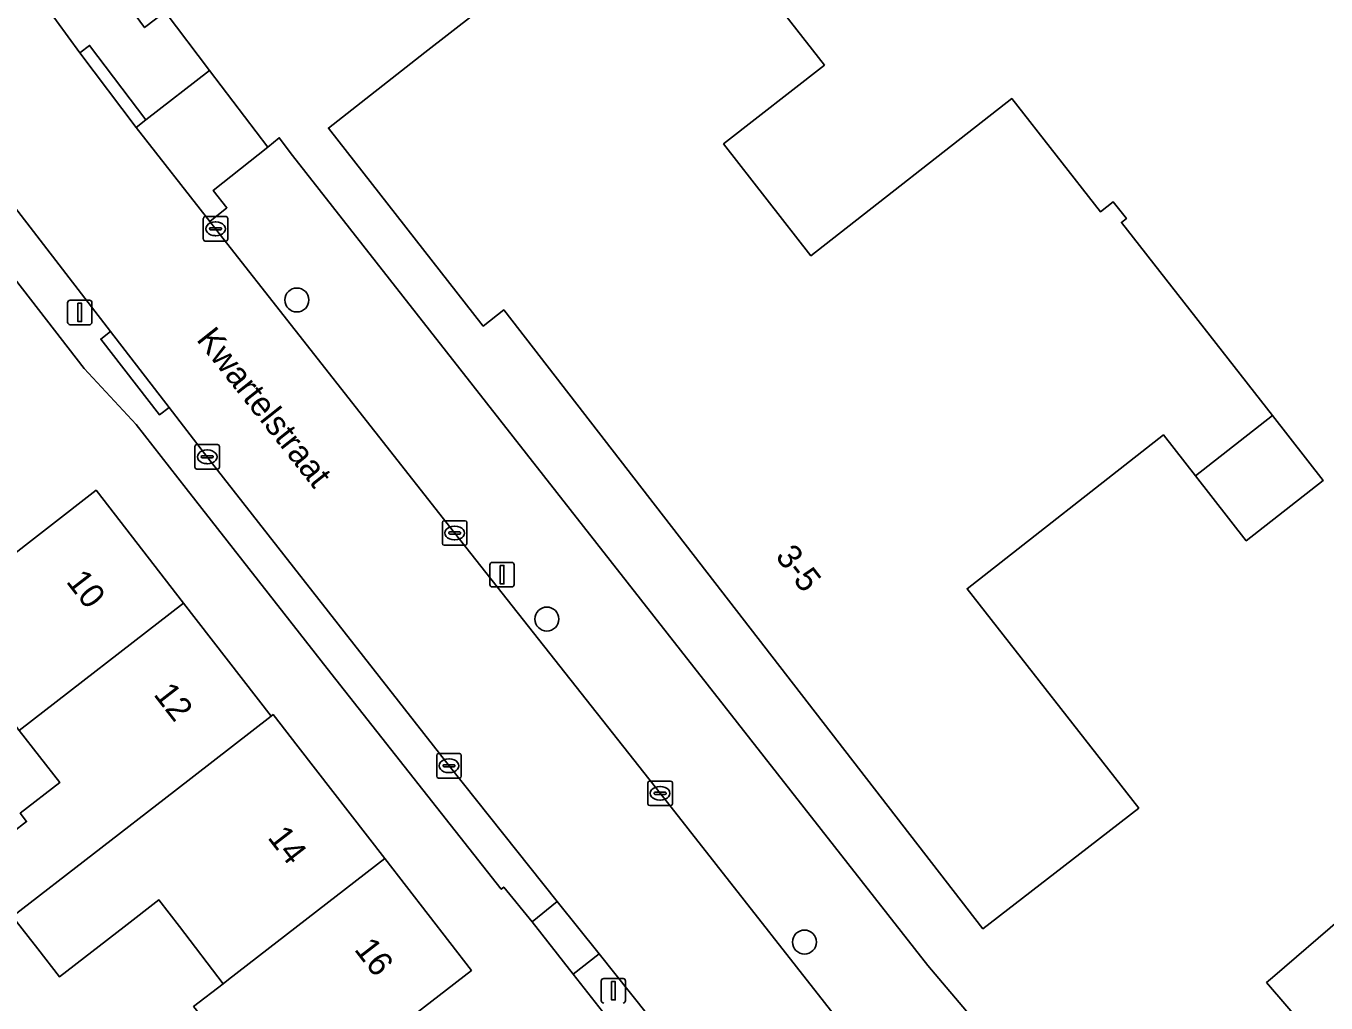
# Model space of a CAD drawing. Extents: x 161772 to 163126, y 383092 to 383917.
# Drawn here: x 162247.6 to 162300.7, y 383413.9 to 383453.8 of the extents above; entities that cross this region are included whole.
import ezdxf

# ---------------------------------------------------------------- set-up
doc = ezdxf.new("R2010")
doc.units = 0
for name, color, linetype in [('IMGEO_Boom', 7, 'Continuous'), ('IMGEO_Erf', 7, 'Continuous'), ('IMGEO_Kolk', 7, 'Continuous'), ('IMGEO_Lichtmast', 7, 'Continuous'), ('IMGEO_Openbare_ruimte_label', 7, 'Continuous'), ('IMGEO_Pand', 7, 'Continuous'), ('IMGEO_Pand_nummerreeks', 7, 'Continuous'), ('IMGEO_Rijbaan_lokaal_open', 7, 'Continuous'), ('IMGEO_Voetpad_gesloten', 7, 'Continuous'), ('IMGEO_Voetpad_open', 7, 'Continuous')]:
    doc.layers.add(name, color=color, linetype=linetype)

msp = doc.modelspace()

# ---------------------------------------------------------------- linework, layer by layer
at = {"layer": 'IMGEO_Boom'}
for centre in [(162258.646, 383442.572), (162268.857, 383429.542), (162279.375, 383416.351)]:
    msp.add_circle(centre, 0.489, dxfattribs=at)
at = {"layer": 'IMGEO_Erf'}
for points in [[(162260.039, 383427.338), (162254.119, 383434.872), (162252.079, 383437.487), (162249.952, 383439.775), (162240.623, 383451.815), (162233.976, 383460.863), (162229.932, 383467.138), (162224.494, 383476.686), (162219.099, 383486.987), (162216.905, 383490.741), (162172.706, 383482.249), (162150.151, 383478.81), (162136.452, 383477.299), (162125.335, 383475.754)], [(162244.233, 383464.967), (162247.939, 383459.798), (162252.426, 383453.695), (162253.271, 383454.336), (162255.072, 383451.939), (162257.454, 383448.811), (162257.925, 383449.194), (162258.467, 383448.473), (162281.694, 383418.863), (162284.418, 383415.396), (162294.261, 383403.773), (162297.953, 383399.3), (162304.407, 383391.419), (162308.762, 383390.978), (162315.013, 383396.326), (162363.856, 383438.295), (162364.058, 383438.278), (162367.39, 383441.216), (162372.358, 383445.597), (162372.79, 383445.969), (162371.273, 383447.707)], [(162275.818, 383457.753), (162280.19, 383452.167), (162276.07, 383448.943), (162279.642, 383444.379), (162287.844, 383450.799), (162291.468, 383446.168), (162291.989, 383446.577), (162292.523, 383445.895), (162292.321, 383445.737), (162298.493, 383437.851), (162300.565, 383435.203), (162297.419, 383432.741), (162295.347, 383435.389), (162294.039, 383437.061), (162286.017, 383430.782), (162293.029, 383421.823), (162290.617, 383419.956), (162286.663, 383416.894), (162267.098, 383442.163), (162266.258, 383441.506), (162259.931, 383449.59), (162263.869, 383452.672), (162267.885, 383455.816)], [(162246.496, 383431.741), (162250.448, 383434.803), (162254.022, 383430.19), (162257.596, 383425.576), (162257.677, 383425.639), (162258.696, 383424.324), (162262.233, 383419.759), (162265.772, 383415.19), (162261.82, 383412.128), (162255.292, 383407.071), (162253.703, 383409.122), (162256.381, 383411.197), (162255.437, 383412.415), (162254.493, 383413.633), (162254.429, 383413.715), (162255.633, 383414.647), (162253.85, 383416.993), (162253.013, 383418.074), (162251.586, 383416.968), (162248.955, 383414.929), (162248.063, 383416.08), (162247.038, 383417.398)], [(162295.862, 383382.133), (162291.001, 383388.301), (162287.296, 383393.011), (162284.939, 383396.009), (162277.817, 383405.027), (162275.168, 383408.367), (162269.925, 383415.041), (162268.25, 383417.172), (162267.098, 383418.596), (162266.991, 383418.508), (162260.039, 383427.338)], [(162245.359, 383419.531), (162247.608, 383421.273), (162247.346, 383421.611), (162248.96, 383422.861), (162247.308, 383424.993)], [(162302.153, 383410.154), (162298.249, 383414.694), (162298.492, 383414.903), (162301.34, 383417.348)]]:
    msp.add_lwpolyline(points, dxfattribs=at)
at = {"layer": 'IMGEO_Kolk'}
for p, q in [((162254.825, 383445.052), (162254.825, 383445.904)), ((162254.9, 383445.978), (162255.752, 383445.978)), ((162255.127, 383445.521), (162255.525, 383445.521)), ((162255.313, 383445.758), (162255.338, 383445.758)), ((162255.826, 383445.904), (162255.826, 383445.052)), ((162255.752, 383444.978), (162254.9, 383444.978)), ((162255.084, 383445.472), (162255.084, 383445.484)), ((162255.522, 383445.435), (162255.124, 383445.435)), ((162255.336, 383445.198), (162255.311, 383445.198)), ((162255.568, 383445.484), (162255.568, 383445.472)), ((162254.483, 383435.741), (162254.483, 383436.593)), ((162254.558, 383436.667), (162255.41, 383436.667)), ((162255.484, 383436.593), (162255.484, 383435.741)), ((162254.742, 383436.161), (162254.742, 383436.173)), ((162255.18, 383436.124), (162254.782, 383436.124)), ((162254.785, 383436.21), (162255.183, 383436.21)), ((162254.971, 383436.447), (162254.996, 383436.447)), ((162255.226, 383436.173), (162255.226, 383436.161)), ((162255.41, 383435.667), (162254.558, 383435.667)), ((162254.994, 383435.887), (162254.969, 383435.887)), ((162264.59, 383432.631), (162264.59, 383433.483)), ((162264.665, 383433.557), (162265.517, 383433.557)), ((162265.078, 383433.337), (162265.103, 383433.337)), ((162265.591, 383433.483), (162265.591, 383432.631)), ((162264.849, 383433.051), (162264.849, 383433.063)), ((162265.287, 383433.014), (162264.889, 383433.014)), ((162264.892, 383433.1), (162265.29, 383433.1)), ((162265.101, 383432.777), (162265.076, 383432.777)), ((162265.333, 383433.063), (162265.333, 383433.051)), ((162265.517, 383432.557), (162264.665, 383432.557)), ((162264.359, 383423.124), (162264.359, 383423.976)), ((162264.434, 383424.05), (162265.286, 383424.05)), ((162264.847, 383423.83), (162264.872, 383423.83)), ((162265.36, 383423.976), (162265.36, 383423.124)), ((162264.618, 383423.544), (162264.618, 383423.556)), ((162265.056, 383423.507), (162264.658, 383423.507)), ((162264.661, 383423.593), (162265.059, 383423.593)), ((162264.87, 383423.27), (162264.845, 383423.27)), ((162265.102, 383423.556), (162265.102, 383423.544)), ((162265.286, 383423.05), (162264.434, 383423.05)), ((162272.981, 383421.998), (162272.981, 383422.85)), ((162273.056, 383422.924), (162273.908, 383422.924)), ((162273.469, 383422.704), (162273.494, 383422.704)), ((162273.982, 383422.85), (162273.982, 383421.998)), ((162273.24, 383422.418), (162273.24, 383422.43)), ((162273.678, 383422.381), (162273.28, 383422.381)), ((162273.283, 383422.467), (162273.681, 383422.467)), ((162273.492, 383422.144), (162273.467, 383422.144)), ((162273.724, 383422.43), (162273.724, 383422.418)), ((162273.908, 383421.924), (162273.056, 383421.924))]:
    msp.add_line(p, q, dxfattribs=at)
for points in [[(162254.825, 383445.052), (162254.825, 383445.904)], [(162254.9, 383445.978), (162255.752, 383445.978)], [(162255.826, 383445.904), (162255.826, 383445.052)], [(162255.752, 383444.978), (162254.9, 383444.978)], [(162254.483, 383435.741), (162254.483, 383436.593)], [(162254.558, 383436.667), (162255.41, 383436.667)], [(162255.484, 383436.593), (162255.484, 383435.741)], [(162255.41, 383435.667), (162254.558, 383435.667)], [(162264.59, 383432.631), (162264.59, 383433.483)], [(162264.665, 383433.557), (162265.517, 383433.557)], [(162265.591, 383433.483), (162265.591, 383432.631)], [(162265.517, 383432.557), (162264.665, 383432.557)], [(162264.359, 383423.124), (162264.359, 383423.976)], [(162264.434, 383424.05), (162265.286, 383424.05)], [(162265.36, 383423.976), (162265.36, 383423.124)], [(162265.286, 383423.05), (162264.434, 383423.05)], [(162272.981, 383421.998), (162272.981, 383422.85)], [(162273.056, 383422.924), (162273.908, 383422.924)], [(162273.982, 383422.85), (162273.982, 383421.998)], [(162273.908, 383421.924), (162273.056, 383421.924)]]:
    msp.add_lwpolyline(points, dxfattribs=at)
for centre, radius, start, end in [((162254.902, 383445.902), 0.0765, 91.552, 178.448), ((162254.902, 383445.902), 0.0765, 91.552, 178.448), ((162255.124, 383445.481), 0.0403, 85.8775, 175.7526), ((162255.529, 383445.483), 0.0386, 1.7309, 96.639), ((162255.75, 383445.902), 0.0765, 1.552, 88.448), ((162255.75, 383445.902), 0.0765, 1.552, 88.448), ((162254.902, 383445.054), 0.0765, 181.552, 268.448), ((162254.902, 383445.054), 0.0765, 181.552, 268.448), ((162255.121, 383445.471), 0.0366, 178.938, 274.7102), ((162255.525, 383445.478), 0.043, 264.8664, 352.4533), ((162255.75, 383445.054), 0.0765, 271.552, 358.448), ((162255.75, 383445.054), 0.0765, 271.552, 358.448), ((162254.56, 383436.591), 0.0765, 91.552, 178.448), ((162254.56, 383436.591), 0.0765, 91.552, 178.448), ((162255.408, 383436.591), 0.0765, 1.552, 88.448), ((162255.408, 383436.591), 0.0765, 1.552, 88.448), ((162254.782, 383436.17), 0.0403, 85.8775, 175.7526), ((162254.779, 383436.16), 0.0366, 178.938, 274.7102), ((162255.183, 383436.167), 0.043, 264.8664, 352.4533), ((162255.187, 383436.172), 0.0386, 1.7309, 96.639), ((162254.56, 383435.743), 0.0765, 181.552, 268.448), ((162254.56, 383435.743), 0.0765, 181.552, 268.448), ((162255.408, 383435.743), 0.0765, 271.552, 358.448), ((162255.408, 383435.743), 0.0765, 271.552, 358.448), ((162264.667, 383433.481), 0.0765, 91.552, 178.448), ((162264.667, 383433.481), 0.0765, 91.552, 178.448), ((162265.515, 383433.481), 0.0765, 1.552, 88.448), ((162265.515, 383433.481), 0.0765, 1.552, 88.448), ((162264.889, 383433.06), 0.0403, 85.8775, 175.7526), ((162264.886, 383433.05), 0.0366, 178.938, 274.7102), ((162265.29, 383433.057), 0.043, 264.8664, 352.4533), ((162265.294, 383433.062), 0.0386, 1.7309, 96.639), ((162264.667, 383432.633), 0.0765, 181.552, 268.448), ((162264.667, 383432.633), 0.0765, 181.552, 268.448), ((162265.515, 383432.633), 0.0765, 271.552, 358.448), ((162265.515, 383432.633), 0.0765, 271.552, 358.448), ((162264.436, 383423.974), 0.0765, 91.552, 178.448), ((162264.436, 383423.974), 0.0765, 91.552, 178.448), ((162265.284, 383423.974), 0.0765, 1.552, 88.448), ((162265.284, 383423.974), 0.0765, 1.552, 88.448), ((162264.658, 383423.553), 0.0403, 85.8775, 175.7526), ((162264.655, 383423.543), 0.0366, 178.938, 274.7102), ((162265.059, 383423.55), 0.043, 264.8664, 352.4533), ((162265.063, 383423.555), 0.0386, 1.7309, 96.639), ((162264.436, 383423.126), 0.0765, 181.552, 268.448), ((162264.436, 383423.126), 0.0765, 181.552, 268.448), ((162265.284, 383423.126), 0.0765, 271.552, 358.448), ((162265.284, 383423.126), 0.0765, 271.552, 358.448), ((162273.058, 383422.848), 0.0765, 91.552, 178.448), ((162273.058, 383422.848), 0.0765, 91.552, 178.448), ((162273.906, 383422.848), 0.0765, 1.552, 88.448), ((162273.906, 383422.848), 0.0765, 1.552, 88.448), ((162273.28, 383422.427), 0.0403, 85.8775, 175.7526), ((162273.277, 383422.417), 0.0366, 178.938, 274.7102), ((162273.681, 383422.424), 0.043, 264.8664, 352.4533), ((162273.685, 383422.429), 0.0386, 1.7309, 96.639), ((162273.058, 383422), 0.0765, 181.552, 268.448), ((162273.058, 383422), 0.0765, 181.552, 268.448), ((162273.906, 383422), 0.0765, 271.552, 358.448), ((162273.906, 383422), 0.0765, 271.552, 358.448)]:
    msp.add_arc(centre, radius, start, end, dxfattribs=at)
for centre, major_axis, ratio, start_param, end_param in [((162255.312, 383445.478), (-0.387, 0.002), 0.722429, 4.712389, 7.853982), ((162255.337, 383445.478), (-0.39, 0.002), 0.717154, 1.570796, 4.712389), ((162254.97, 383436.167), (-0.387, 0.002), 0.722429, 4.712389, 7.853982), ((162254.995, 383436.167), (-0.39, 0.002), 0.717154, 1.570796, 4.712389), ((162265.077, 383433.057), (-0.387, 0.002), 0.722429, 4.712389, 7.853982), ((162265.102, 383433.057), (-0.39, 0.002), 0.717154, 1.570796, 4.712389), ((162264.846, 383423.55), (-0.387, 0.002), 0.722429, 4.712389, 7.853982), ((162264.871, 383423.55), (-0.39, 0.002), 0.717154, 1.570796, 4.712389), ((162273.468, 383422.424), (-0.387, 0.002), 0.722429, 4.712389, 7.853982), ((162273.493, 383422.424), (-0.39, 0.002), 0.717154, 1.570796, 4.712389)]:
    msp.add_ellipse(centre, major_axis=major_axis, ratio=ratio, start_param=start_param, end_param=end_param, dxfattribs=at)
at = {"layer": 'IMGEO_Lichtmast'}
for p, q in [((162249.284, 383441.662), (162249.284, 383442.462)), ((162249.284, 383442.462), (162249.284, 383441.662)), ((162249.384, 383442.562), (162250.174, 383442.562)), ((162250.174, 383442.562), (162249.384, 383442.562)), ((162250.274, 383442.462), (162250.274, 383441.662)), ((162250.274, 383441.662), (162250.274, 383442.462)), ((162250.174, 383441.562), (162249.384, 383441.562)), ((162249.384, 383441.562), (162250.174, 383441.562)), ((162266.53, 383430.954), (162266.53, 383431.754)), ((162266.53, 383431.754), (162266.53, 383430.954)), ((162266.63, 383431.854), (162267.42, 383431.854)), ((162267.42, 383431.854), (162266.63, 383431.854)), ((162267.52, 383431.754), (162267.52, 383430.954)), ((162267.52, 383430.954), (162267.52, 383431.754)), ((162267.42, 383430.854), (162266.63, 383430.854)), ((162266.63, 383430.854), (162267.42, 383430.854)), ((162271.078, 383413.962), (162271.078, 383414.762)), ((162271.078, 383414.762), (162271.078, 383413.962)), ((162271.178, 383414.862), (162271.968, 383414.862)), ((162271.968, 383414.862), (162271.178, 383414.862)), ((162272.068, 383414.762), (162272.068, 383413.962)), ((162272.068, 383413.962), (162272.068, 383414.762))]:
    msp.add_line(p, q, dxfattribs=at)
for points in [[(162249.704, 383442.437), (162249.854, 383442.437), (162249.854, 383441.687), (162249.704, 383441.687), (162249.704, 383442.437)], [(162266.95, 383431.729), (162267.1, 383431.729), (162267.1, 383430.979), (162266.95, 383430.979), (162266.95, 383431.729)], [(162271.498, 383414.737), (162271.648, 383414.737), (162271.648, 383413.987), (162271.498, 383413.987), (162271.498, 383414.737)]]:
    msp.add_lwpolyline(points, dxfattribs=at)
for centre, start, end in [((162249.384, 383442.462), 90, 180), ((162249.384, 383442.462), 90, 180), ((162250.174, 383442.462), 0, 90), ((162250.174, 383442.462), 360, 90), ((162249.384, 383441.662), 180, 270), ((162249.384, 383441.662), 180, 270), ((162250.174, 383441.662), 270, 0), ((162250.174, 383441.662), 270, 0), ((162266.63, 383431.754), 90, 180), ((162266.63, 383431.754), 90, 180), ((162267.42, 383431.754), 0, 90), ((162267.42, 383431.754), 360, 90), ((162266.63, 383430.954), 180, 270), ((162266.63, 383430.954), 180, 270), ((162267.42, 383430.954), 270, 0), ((162267.42, 383430.954), 270, 0), ((162271.178, 383414.762), 90, 180), ((162271.178, 383414.762), 90, 180), ((162271.968, 383414.762), 0, 90), ((162271.968, 383414.762), 360, 90), ((162271.178, 383413.962), 180, 270), ((162271.178, 383413.962), 180, 270), ((162271.968, 383413.962), 270, 0), ((162271.968, 383413.962), 270, 0)]:
    msp.add_arc(centre, 0.1, start, end, dxfattribs=at)
at = {"layer": 'IMGEO_Pand'}
for points in [[(162290.617, 383419.956), (162293.029, 383421.823), (162286.017, 383430.782), (162294.039, 383437.061), (162295.347, 383435.389), (162298.493, 383437.851), (162292.321, 383445.737), (162292.523, 383445.895), (162291.989, 383446.577), (162291.468, 383446.168), (162287.844, 383450.799), (162279.642, 383444.379), (162276.07, 383448.943), (162280.19, 383452.167), (162275.818, 383457.753), (162273.648, 383456.055), (162272.059, 383458.085), (162268.37, 383455.197), (162267.885, 383455.816), (162263.869, 383452.672), (162259.931, 383449.59), (162266.258, 383441.506), (162267.098, 383442.163), (162286.663, 383416.894)], [(162298.493, 383437.851), (162295.347, 383435.389), (162297.419, 383432.741), (162300.565, 383435.203)], [(162254.022, 383430.19), (162250.448, 383434.803), (162246.496, 383431.741), (162243.782, 383429.639), (162239.782, 383426.54), (162241.525, 383424.291), (162241.804, 383423.931), (162245.758, 383426.994), (162247.308, 383424.993)], [(162257.596, 383425.576), (162254.022, 383430.19), (162247.308, 383424.993), (162248.96, 383422.861), (162247.346, 383421.611), (162247.608, 383421.273), (162245.359, 383419.531), (162247.038, 383417.398), (162253.644, 383422.515)], [(162262.233, 383419.759), (162258.696, 383424.324), (162257.677, 383425.639), (162257.596, 383425.576), (162253.644, 383422.515), (162247.038, 383417.398), (162248.063, 383416.08), (162248.955, 383414.929), (162251.586, 383416.968), (162253.013, 383418.074), (162253.85, 383416.993), (162255.633, 383414.647), (162255.853, 383414.818)], [(162265.772, 383415.19), (162262.233, 383419.759), (162255.853, 383414.818), (162255.633, 383414.647), (162254.429, 383413.715), (162254.493, 383413.633), (162255.437, 383412.415), (162256.381, 383411.197), (162253.703, 383409.122), (162255.292, 383407.071), (162261.82, 383412.128)]]:
    msp.add_lwpolyline(points, close=True, dxfattribs=at)
msp.add_lwpolyline([(162311.221, 383406.379), (162305.549, 383412.957), (162301.583, 383417.557), (162301.34, 383417.348), (162298.492, 383414.903), (162298.249, 383414.694), (162302.153, 383410.154)], dxfattribs=at)
at = {"layer": 'IMGEO_Rijbaan_lokaal_open'}
for points in [[(162305.607, 383388.209), (162303.185, 383390.06), (162293.345, 383397.58), (162292.366, 383398.478), (162282.487, 383410.964), (162273.478, 383422.429), (162265.082, 383433.068), (162255.329, 383445.472), (162255.096, 383445.775), (162252.084, 383449.621), (162249.782, 383452.67), (162247.4, 383455.951), (162247.058, 383456.423), (162242.217, 383452.791)], [(162245.134, 383448.916), (162251.029, 383441.283), (162253.429, 383438.179), (162255.013, 383436.132), (162264.863, 383423.548), (162269.273, 383418.014), (162270.989, 383415.866), (162273.602, 383412.593), (162274.915, 383410.906), (162276.23, 383409.221), (162278.881, 383405.852), (162285.837, 383397.046), (162286.012, 383396.824), (162288.343, 383393.869), (162291.831, 383389.315), (162295.966, 383383.173), (162296.373, 383382.529), (162297.545, 383380.677)]]:
    msp.add_lwpolyline(points, dxfattribs=at)
at = {"layer": 'IMGEO_Voetpad_gesloten'}
for points in [[(162219.759, 383490.259), (162219.274, 383491.288), (162216.905, 383490.741), (162219.099, 383486.987), (162224.494, 383476.686), (162229.932, 383467.138), (162233.976, 383460.863), (162240.623, 383451.815), (162249.952, 383439.775), (162252.079, 383437.487), (162254.119, 383434.872), (162260.039, 383427.338), (162266.991, 383418.508), (162267.098, 383418.596), (162268.25, 383417.172), (162269.273, 383418.014), (162264.863, 383423.548), (162255.013, 383436.132), (162253.429, 383438.179), (162253.04, 383437.877), (162250.636, 383440.975), (162251.029, 383441.283), (162245.134, 383448.916)], [(162237.319, 383470.381), (162238.04, 383469.243), (162238.453, 383469.524), (162242.722, 383463.246), (162242.309, 383462.965), (162245.091, 383459.133), (162247.058, 383456.423), (162247.4, 383455.951), (162249.782, 383452.67), (162250.181, 383452.971), (162252.483, 383449.922), (162255.072, 383451.939), (162253.271, 383454.336), (162252.426, 383453.695), (162247.939, 383459.798), (162244.233, 383464.967)]]:
    msp.add_lwpolyline(points, dxfattribs=at)
at = {"layer": 'IMGEO_Voetpad_open'}
for points in [[(162249.782, 383452.67), (162252.084, 383449.621), (162252.483, 383449.922), (162250.181, 383452.971)], [(162255.792, 383446.341), (162255.232, 383447.047), (162257.454, 383448.811), (162255.072, 383451.939), (162252.483, 383449.922), (162252.084, 383449.621), (162255.096, 383445.775)], [(162308.762, 383390.978), (162304.407, 383391.419), (162297.953, 383399.3), (162294.261, 383403.773), (162284.418, 383415.396), (162281.694, 383418.863), (162258.467, 383448.473), (162257.925, 383449.194), (162257.454, 383448.811), (162255.232, 383447.047), (162255.792, 383446.341), (162255.096, 383445.775), (162255.329, 383445.472), (162265.082, 383433.068), (162273.478, 383422.429), (162282.487, 383410.964), (162292.366, 383398.478), (162293.345, 383397.58), (162303.185, 383390.06), (162305.607, 383388.209)], [(162253.429, 383438.179), (162251.029, 383441.283), (162250.636, 383440.975), (162253.04, 383437.877)], [(162270.989, 383415.866), (162269.273, 383418.014), (162268.25, 383417.172), (162269.925, 383415.041)], [(162276.23, 383409.221), (162274.915, 383410.906), (162273.602, 383412.593), (162270.989, 383415.866), (162269.925, 383415.041), (162275.168, 383408.367)]]:
    msp.add_lwpolyline(points, close=True, dxfattribs=at)

# ---------------------------------------------------------------- texts
at = {"layer": 'IMGEO_Openbare_ruimte_label'}
msp.add_text('Kwartelstraat', height=1, rotation=308.3825, dxfattribs=at).set_placement((162254.511, 383440.949))
at = {"layer": 'IMGEO_Pand_nummerreeks'}
for s, rotation, p in [('3-5', 307.7428, (162278.158, 383432.088)), ('10', 307.7634, (162249.193, 383431.066)), ('12', 307.7634, (162252.764, 383426.458)), ('14', 307.7634, (162257.421, 383420.613)), ('16', 307.7634, (162260.959, 383416.046))]:
    msp.add_text(s, height=1, rotation=rotation, dxfattribs=at).set_placement(p)

doc.saveas('drawing.dxf')
